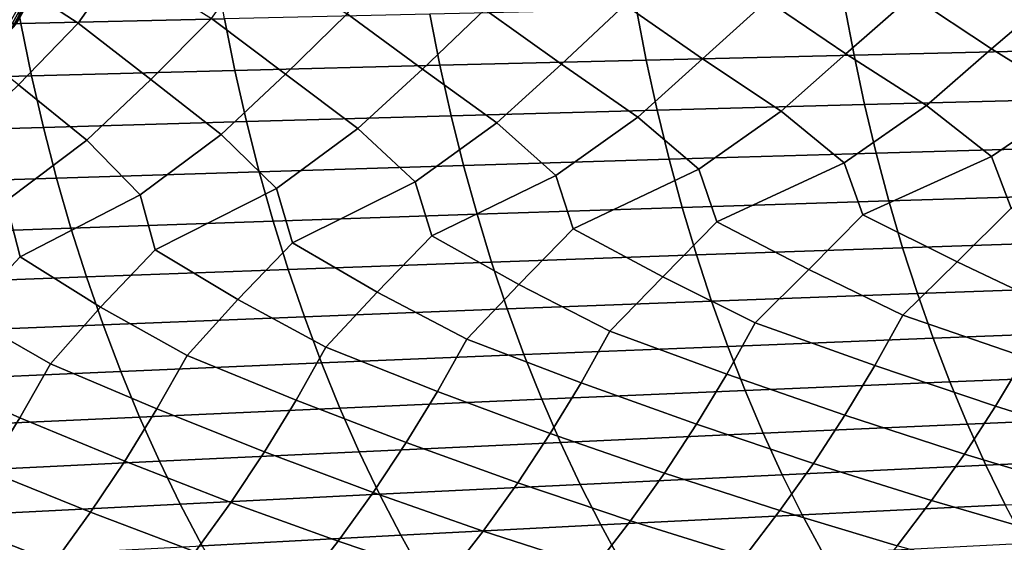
# Model space of a CAD drawing. Header units: metres. Extents: x -240 to 45, y -77 to 27.
# Tile 440 of 656: x -167 to -158, y -9 to -4. Entities that reach past the tile are written whole.
import ezdxf

# ---------------------------------------------------------------- set-up
doc = ezdxf.new("R2010")
doc.units = ezdxf.units.M
doc.layers.add('solid_102011X2', color=7, linetype='CONTINUOUS')

msp = doc.modelspace()

# ---------------------------------------------------------------- linework, layer by layer
at = {"layer": 'solid_102011X2'}
for points in [[(-166.892914, -4.059585, 318.057404), (-167.723358, -3.519461, 316.828766), (-167.391937, -2.935026, 317.03186), (-166.486938, -3.482304, 318.308929)], [(-161.01622, -4.396057, 324.814392), (-161.745834, -3.888045, 323.817383), (-161.338043, -3.335191, 324.041687), (-160.40715, -3.845748, 325.210358)], [(-159.666916, -4.348304, 326.190155), (-160.40715, -3.845748, 325.210358), (-159.998886, -3.298931, 325.428101), (-159.047272, -3.803753, 326.584564)], [(-158.296692, -4.300915, 327.54715), (-159.047272, -3.803753, 326.584564), (-158.638565, -3.262935, 326.795776), (-157.666397, -3.762092, 327.939667)], [(-163.652237, -4.49251, 322.006866), (-164.360474, -3.97341, 320.975067), (-163.953598, -3.408389, 321.212799), (-163.063538, -3.93061, 322.405609)], [(-162.344589, -4.444139, 323.419952), (-163.063538, -3.93061, 322.405609), (-162.656219, -3.371686, 322.636597), (-161.745834, -3.888045, 323.817383)], [(-167.452988, -4.639001, 317.655365), (-168.128922, -4.102902, 316.570221), (-167.723358, -3.519461, 316.828766), (-166.892914, -4.059585, 318.057404)], [(-166.206238, -4.589978, 319.124603), (-166.892914, -4.059585, 318.057404), (-166.486938, -3.482304, 318.308929), (-165.636856, -4.016413, 319.525665)], [(-164.939392, -4.541136, 320.575104), (-165.636856, -4.016413, 319.525665), (-165.230438, -3.445271, 319.770264), (-164.360474, -3.97341, 320.975067)], [(-167.520935, -3.562644, 353.265778), (-169.427155, -3.60213, 351.999786), (-169.335205, -4.106819, 351.880249), (-167.431595, -4.0618, 353.146271)], [(-165.600784, -3.523759, 354.506531), (-167.520935, -3.562644, 353.265778), (-167.431595, -4.0618, 353.146271), (-165.514038, -4.017465, 354.387146)], [(-167.446472, -3.989241, 295.68042), (-167.323273, -3.769424, 295.888641), (-167.332397, -3.806168, 295.934814), (-167.456543, -4.027681, 295.724976)], [(-157.518585, -4.783386, 328.545624), (-158.296692, -4.300915, 327.54715), (-157.666397, -3.762092, 327.939667), (-156.90593, -4.253928, 328.884735)], [(-167.495621, -4.094747, 295.81546), (-167.369812, -3.870278, 296.028107), (-167.397568, -3.896729, 296.073883), (-167.524063, -4.122416, 295.860107)], [(-167.473007, -4.063018, 295.770233), (-167.347977, -3.839946, 295.981537), (-167.369812, -3.870278, 296.028107), (-167.495621, -4.094747, 295.81546)], [(-167.456543, -4.027681, 295.724976), (-167.332397, -3.806168, 295.934814), (-167.347977, -3.839946, 295.981537), (-167.473007, -4.063018, 295.770233)], [(-161.625412, -4.943421, 324.444885), (-162.344589, -4.444139, 323.419952), (-161.745834, -3.888045, 323.817383), (-161.01622, -4.396057, 324.814392)], [(-159.679901, -3.888763, 357.955566), (-161.637955, -3.930927, 356.792114), (-161.54567, -4.407935, 356.65741), (-159.590439, -4.36065, 357.820984)], [(-160.27742, -4.889666, 325.83078), (-161.01622, -4.396057, 324.814392), (-160.40715, -3.845748, 325.210358), (-159.666916, -4.348304, 326.190155)], [(-157.708817, -3.847363, 359.092468), (-159.679901, -3.888763, 357.955566), (-159.590439, -4.36065, 357.820984), (-157.622177, -4.31422, 358.958069)], [(-158.908371, -4.836307, 327.197845), (-159.666916, -4.348304, 326.190155), (-159.047272, -3.803753, 326.584564), (-158.296692, -4.300915, 327.54715)], [(-167.557922, -4.14563, 295.903473), (-167.430862, -3.918924, 296.118195), (-167.469208, -3.936545, 296.160461), (-167.596725, -4.164059, 295.944946)], [(-167.524063, -4.122416, 295.860107), (-167.397568, -3.896729, 296.073883), (-167.430862, -3.918924, 296.118195), (-167.557922, -4.14563, 295.903473)], [(-163.582748, -3.973834, 355.602539), (-165.514038, -4.017465, 354.387146), (-165.416, -4.504982, 354.252197), (-163.48761, -4.456053, 355.467712)], [(-164.258865, -5.051958, 321.61676), (-164.939392, -4.541136, 320.575104), (-164.360474, -3.97341, 320.975067), (-163.652237, -4.49251, 322.006866)], [(-162.952499, -4.997532, 323.040222), (-163.652237, -4.49251, 322.006866), (-163.063538, -3.93061, 322.405609), (-162.344589, -4.444139, 323.419952)], [(-161.637955, -3.930927, 356.792114), (-163.582748, -3.973834, 355.602539), (-163.48761, -4.456053, 355.467712), (-161.54567, -4.407935, 356.65741)], [(-167.431595, -4.0618, 353.146271), (-169.335205, -4.106819, 351.880249), (-169.231277, -4.605184, 351.745148), (-167.330627, -4.5547, 353.011261)], [(-166.810257, -5.161583, 318.713379), (-167.452988, -4.639001, 317.655365), (-166.892914, -4.059585, 318.057404), (-166.206238, -4.589978, 319.124603)], [(-165.514038, -4.017465, 354.387146), (-167.431595, -4.0618, 353.146271), (-167.330627, -4.5547, 353.011261), (-165.416, -4.504982, 354.252197)], [(-165.544708, -5.106655, 320.1745), (-166.206238, -4.589978, 319.124603), (-165.636856, -4.016413, 319.525665), (-164.939392, -4.541136, 320.575104)], [(-159.683212, -5.374777, 326.712006), (-160.27742, -4.889666, 325.83078), (-159.666916, -4.348304, 326.190155), (-158.908371, -4.836307, 327.197845)], [(-157.622177, -4.31422, 358.958069), (-159.590439, -4.36065, 357.820984), (-159.490814, -4.825811, 357.671112), (-157.525665, -4.774422, 358.80835)], [(-158.295349, -5.315851, 328.073059), (-158.908371, -4.836307, 327.197845), (-158.296692, -4.300915, 327.54715), (-157.518585, -4.783386, 328.545624)], [(-161.54567, -4.407935, 356.65741), (-163.48761, -4.456053, 355.467712), (-163.381638, -4.931403, 355.317566), (-161.442886, -4.878146, 356.507416)], [(-162.395767, -5.493987, 323.932648), (-162.952499, -4.997532, 323.040222), (-162.344589, -4.444139, 323.419952), (-161.625412, -4.943421, 324.444885)], [(-161.050049, -5.434171, 325.331787), (-161.625412, -4.943421, 324.444885), (-161.01622, -4.396057, 324.814392), (-160.27742, -4.889666, 325.83078)], [(-159.590439, -4.36065, 357.820984), (-161.54567, -4.407935, 356.65741), (-161.442886, -4.878146, 356.507416), (-159.490814, -4.825811, 357.671112)], [(-165.416, -4.504982, 354.252197), (-167.330627, -4.5547, 353.011261), (-167.218185, -5.04058, 352.860901), (-165.306824, -4.985556, 354.101959)], [(-163.48761, -4.456053, 355.467712), (-165.416, -4.504982, 354.252197), (-165.306824, -4.985556, 354.101959), (-163.381638, -4.931403, 355.317566)], [(-163.720581, -5.554178, 322.514557), (-164.258865, -5.051958, 321.61676), (-163.652237, -4.49251, 322.006866), (-162.952499, -4.997532, 323.040222)], [(-167.330627, -4.5547, 353.011261), (-169.231277, -4.605184, 351.745148), (-169.11554, -5.096451, 351.594696), (-167.218185, -5.04058, 352.860901)], [(-166.308212, -5.675503, 319.621521), (-166.810257, -5.161583, 318.713379), (-166.206238, -4.589978, 319.124603), (-165.544708, -5.106655, 320.1745)], [(-165.024658, -5.614699, 321.077545), (-165.544708, -5.106655, 320.1745), (-164.939392, -4.541136, 320.575104), (-164.258865, -5.051958, 321.61676)], [(-167.571442, -5.736544, 318.146545), (-168.05571, -5.216702, 317.233429), (-167.452988, -4.639001, 317.655365), (-166.810257, -5.161583, 318.713379)], [(-157.525665, -4.774422, 358.80835), (-159.490814, -4.825811, 357.671112), (-159.381195, -5.283535, 357.506226), (-157.419479, -5.227264, 358.643616)], [(-158.112534, -5.800772, 328.550598), (-158.295349, -5.315851, 328.073059), (-157.518585, -4.783386, 328.545624), (-156.886902, -5.25744, 329.414307)], [(-161.442886, -4.878146, 356.507416), (-163.381638, -4.931403, 355.317566), (-163.26503, -5.399155, 355.152344), (-161.329788, -5.340841, 356.342346)], [(-159.490814, -4.825811, 357.671112), (-161.442886, -4.878146, 356.507416), (-161.329788, -5.340841, 356.342346), (-159.381195, -5.283535, 357.506226)], [(-160.880493, -5.929791, 325.822235), (-161.050049, -5.434171, 325.331787), (-160.27742, -4.889666, 325.83078), (-159.683212, -5.374777, 326.712006)], [(-159.506927, -5.865019, 327.196075), (-159.683212, -5.374777, 326.712006), (-158.908371, -4.836307, 327.197845), (-158.295349, -5.315851, 328.073059)], [(-165.306824, -4.985556, 354.101959), (-167.218185, -5.04058, 352.860901), (-167.094437, -5.518697, 352.695404), (-165.186661, -5.45845, 353.936584)], [(-163.381638, -4.931403, 355.317566), (-165.306824, -4.985556, 354.101959), (-165.186661, -5.45845, 353.936584), (-163.26503, -5.399155, 355.152344)], [(-163.564682, -6.060708, 323.017761), (-163.720581, -5.554178, 322.514557), (-162.952499, -4.997532, 323.040222), (-162.395767, -5.493987, 323.932648)], [(-162.233017, -5.995037, 324.429474), (-162.395767, -5.493987, 323.932648), (-161.625412, -4.943421, 324.444885), (-161.050049, -5.434171, 325.331787)], [(-167.218185, -5.04058, 352.860901), (-169.11554, -5.096451, 351.594696), (-168.988159, -5.57987, 351.429108), (-167.094437, -5.518697, 352.695404)], [(-164.875671, -6.126752, 321.587158), (-165.024658, -5.614699, 321.077545), (-164.258865, -5.051958, 321.61676), (-163.720581, -5.554178, 322.514557)], [(-167.436325, -6.259762, 318.669128), (-167.571442, -5.736544, 318.146545), (-166.810257, -5.161583, 318.713379), (-166.308212, -5.675503, 319.621521)], [(-166.166153, -6.19312, 320.137604), (-166.308212, -5.675503, 319.621521), (-165.544708, -5.106655, 320.1745), (-165.024658, -5.614699, 321.077545)], [(-157.419479, -5.227264, 358.643616), (-159.381195, -5.283535, 357.506226), (-159.261734, -5.733114, 357.326477), (-157.303757, -5.672045, 358.464111)], [(-161.329788, -5.340841, 356.342346), (-163.26503, -5.399155, 355.152344), (-163.13797, -5.858589, 354.97229), (-161.206558, -5.795305, 356.162445)], [(-159.381195, -5.283535, 357.506226), (-161.329788, -5.340841, 356.342346), (-161.206558, -5.795305, 356.162445), (-159.261734, -5.733114, 357.326477)], [(-158.61998, -6.307761, 328.391968), (-159.506927, -5.865019, 327.196075), (-158.295349, -5.315851, 328.073059), (-158.112534, -5.800772, 328.550598)], [(-165.186661, -5.45845, 353.936584), (-167.094437, -5.518697, 352.695404), (-166.95961, -5.988313, 352.515076), (-165.05574, -5.922935, 353.756378)], [(-163.26503, -5.399155, 355.152344), (-165.186661, -5.45845, 353.936584), (-165.05574, -5.922935, 353.756378), (-163.13797, -5.858589, 354.97229)], [(-161.390289, -6.448199, 325.649078), (-162.233017, -5.995037, 324.429474), (-161.050049, -5.434171, 325.331787), (-160.880493, -5.929791, 325.822235)], [(-160.01561, -6.377701, 327.030151), (-160.880493, -5.929791, 325.822235), (-159.683212, -5.374777, 326.712006), (-159.506927, -5.865019, 327.196075)], [(-167.094437, -5.518697, 352.695404), (-168.988159, -5.57987, 351.429108), (-168.849365, -6.054694, 351.248657), (-166.95961, -5.988313, 352.515076)], [(-164.076767, -6.590658, 322.829834), (-164.875671, -6.126752, 321.587158), (-163.720581, -5.554178, 322.514557), (-163.564682, -6.060708, 323.017761)], [(-162.743958, -6.519203, 324.248993), (-163.564682, -6.060708, 323.017761), (-162.395767, -5.493987, 323.932648), (-162.233017, -5.995037, 324.429474)], [(-165.388885, -6.662508, 321.391663), (-166.166153, -6.19312, 320.137604), (-165.024658, -5.614699, 321.077545), (-164.875671, -6.126752, 321.587158)], [(-167.951843, -6.80718, 318.458252), (-168.686447, -6.326638, 317.181671), (-167.571442, -5.736544, 318.146545), (-167.436325, -6.259762, 318.669128)], [(-166.680527, -6.734701, 319.934479), (-167.436325, -6.259762, 318.669128), (-166.308212, -5.675503, 319.621521), (-166.166153, -6.19312, 320.137604)], [(-159.261734, -5.733114, 357.326477), (-161.206558, -5.795305, 356.162445), (-161.073349, -6.240831, 355.967987), (-159.132614, -6.173849, 357.132233)], [(-157.303757, -5.672045, 358.464111), (-159.261734, -5.733114, 357.326477), (-159.132614, -6.173849, 357.132233), (-157.17868, -6.108074, 358.27005)], [(-161.206558, -5.795305, 356.162445), (-163.13797, -5.858589, 354.97229), (-163.000626, -6.308988, 354.777649), (-161.073349, -6.240831, 355.967987)], [(-157.72287, -6.732829, 329.595703), (-158.61998, -6.307761, 328.391968), (-158.112534, -5.800772, 328.550598), (-157.203842, -6.238436, 329.733856)], [(-165.05574, -5.922935, 353.756378), (-166.95961, -5.988313, 352.515076), (-166.813858, -6.448699, 352.32016), (-164.914215, -6.378288, 353.561615)], [(-163.13797, -5.858589, 354.97229), (-165.05574, -5.922935, 353.756378), (-164.914215, -6.378288, 353.561615), (-163.000626, -6.308988, 354.777649)], [(-160.519775, -6.882314, 326.895447), (-161.390289, -6.448199, 325.649078), (-160.880493, -5.929791, 325.822235), (-160.01561, -6.377701, 327.030151)], [(-159.1315, -6.80725, 328.255371), (-160.01561, -6.377701, 327.030151), (-159.506927, -5.865019, 327.196075), (-158.61998, -6.307761, 328.391968)], [(-166.95961, -5.988313, 352.515076), (-168.849365, -6.054694, 351.248657), (-168.699341, -6.520185, 351.05365), (-166.813858, -6.448699, 352.32016)], [(-161.887299, -6.957963, 325.516449), (-162.743958, -6.519203, 324.248993), (-162.233017, -5.995037, 324.429474), (-161.390289, -6.448199, 325.649078)], [(-163.234085, -7.034141, 324.118591), (-164.076767, -6.590658, 322.829834), (-163.564682, -6.060708, 323.017761), (-162.743958, -6.519203, 324.248993)], [(-157.17868, -6.108074, 358.27005), (-159.132614, -6.173849, 357.132233), (-158.994034, -6.605067, 356.923767), (-157.044434, -6.534687, 358.061829)], [(-165.866089, -7.187849, 321.266174), (-166.680527, -6.734701, 319.934479), (-166.166153, -6.19312, 320.137604), (-165.388885, -6.662508, 321.391663)], [(-164.560287, -7.110788, 322.701813), (-165.388885, -6.662508, 321.391663), (-164.875671, -6.126752, 321.587158), (-164.076767, -6.590658, 322.829834)], [(-159.132614, -6.173849, 357.132233), (-161.073349, -6.240831, 355.967987), (-160.930374, -6.676739, 355.759308), (-158.994034, -6.605067, 356.923767)], [(-167.151642, -7.265265, 319.811646), (-167.951843, -6.80718, 318.458252), (-167.436325, -6.259762, 318.669128), (-166.680527, -6.734701, 319.934479)], [(-161.073349, -6.240831, 355.967987), (-163.000626, -6.308988, 354.777649), (-162.853226, -6.749667, 354.568787), (-160.930374, -6.676739, 355.759308)], [(-164.914215, -6.378288, 353.561615), (-166.813858, -6.448699, 352.32016), (-166.65744, -6.89915, 352.110962), (-164.762329, -6.823816, 353.35257)], [(-163.000626, -6.308988, 354.777649), (-164.914215, -6.378288, 353.561615), (-164.762329, -6.823816, 353.35257), (-162.853226, -6.749667, 354.568787)], [(-159.394745, -7.283895, 328.384491), (-160.519775, -6.882314, 326.895447), (-160.01561, -6.377701, 327.030151), (-159.1315, -6.80725, 328.255371)], [(-157.981964, -7.204235, 329.726562), (-159.1315, -6.80725, 328.255371), (-158.61998, -6.307761, 328.391968), (-157.72287, -6.732829, 329.595703)], [(-166.813858, -6.448699, 352.32016), (-168.699341, -6.520185, 351.05365), (-168.53833, -6.975634, 350.84433), (-166.65744, -6.89915, 352.110962)], [(-160.787155, -7.364242, 327.022766), (-161.887299, -6.957963, 325.516449), (-161.390289, -6.448199, 325.649078), (-160.519775, -6.882314, 326.895447)], [(-162.158844, -7.445216, 325.641937), (-163.234085, -7.034141, 324.118591), (-162.743958, -6.519203, 324.248993), (-161.887299, -6.957963, 325.516449)], [(-157.044434, -6.534687, 358.061829), (-158.994034, -6.605067, 356.923767), (-158.846207, -7.026102, 356.701385), (-156.901245, -6.951221, 357.839691)], [(-164.840302, -7.608798, 322.823395), (-165.866089, -7.187849, 321.266174), (-165.388885, -6.662508, 321.391663), (-164.560287, -7.110788, 322.701813)], [(-163.509842, -7.526755, 324.242126), (-164.560287, -7.110788, 322.701813), (-164.076767, -6.590658, 322.829834), (-163.234085, -7.034141, 324.118591)], [(-158.994034, -6.605067, 356.923767), (-160.930374, -6.676739, 355.759308), (-160.777878, -7.102356, 355.536713), (-158.846207, -7.026102, 356.701385)], [(-166.150375, -7.691284, 321.385712), (-167.151642, -7.265265, 319.811646), (-166.680527, -6.734701, 319.934479), (-165.866089, -7.187849, 321.266174)], [(-162.853226, -6.749667, 354.568787), (-164.762329, -6.823816, 353.35257), (-164.600311, -7.258829, 353.129578), (-162.695999, -7.179944, 354.345978)], [(-160.930374, -6.676739, 355.759308), (-162.853226, -6.749667, 354.568787), (-162.695999, -7.179944, 354.345978), (-160.777878, -7.102356, 355.536713)], [(-167.440201, -7.774151, 319.929077), (-168.417114, -7.34298, 318.338257), (-167.951843, -6.80718, 318.458252), (-167.151642, -7.265265, 319.811646)], [(-164.762329, -6.823816, 353.35257), (-166.65744, -6.89915, 352.110962), (-166.490585, -7.338972, 351.887817), (-164.600311, -7.258829, 353.129578)], [(-159.1315, -6.80725, 328.255371), (-157.981964, -7.204235, 329.726562), (-158.258163, -7.665403, 329.866608), (-159.394745, -7.283895, 328.384491)], [(-166.65744, -6.89915, 352.110962), (-168.53833, -6.975634, 350.84433), (-168.366592, -7.420336, 350.621033), (-166.490585, -7.338972, 351.887817)], [(-160.519775, -6.882314, 326.895447), (-159.394745, -7.283895, 328.384491), (-159.675339, -7.750194, 328.522644), (-160.787155, -7.364242, 327.022766)], [(-163.234085, -7.034141, 324.118591), (-162.158844, -7.445216, 325.641937), (-162.448349, -7.921906, 325.776215), (-163.509842, -7.526755, 324.242126)], [(-161.887299, -6.957963, 325.516449), (-160.787155, -7.364242, 327.022766), (-161.072189, -7.835716, 327.159027), (-162.158844, -7.445216, 325.641937)], [(-158.846207, -7.026102, 356.701385), (-160.777878, -7.102356, 355.536713), (-160.616058, -7.517017, 355.300507), (-158.689362, -7.436297, 356.465424)], [(-156.901245, -6.951221, 357.839691), (-158.846207, -7.026102, 356.701385), (-158.689362, -7.436297, 356.465424), (-156.749329, -7.357028, 357.604004)], [(-164.560287, -7.110788, 322.701813), (-163.509842, -7.526755, 324.242126), (-163.803848, -8.008697, 324.37439), (-164.840302, -7.608798, 322.823395)], [(-160.777878, -7.102356, 355.536713), (-162.695999, -7.179944, 354.345978), (-162.52916, -7.599148, 354.109558), (-160.616058, -7.517017, 355.300507)], [(-165.866089, -7.187849, 321.266174), (-164.840302, -7.608798, 322.823395), (-165.138855, -8.096024, 322.953522), (-166.150375, -7.691284, 321.385712)], [(-162.695999, -7.179944, 354.345978), (-164.600311, -7.258829, 353.129578), (-164.428406, -7.682649, 352.892975), (-162.52916, -7.599148, 354.109558)], [(-157.981964, -7.204235, 329.726562), (-156.821091, -7.581409, 331.190277), (-157.109283, -8.026677, 331.341217), (-158.258163, -7.665403, 329.866608)], [(-167.151642, -7.265265, 319.811646), (-166.150375, -7.691284, 321.385712), (-166.453491, -8.183824, 321.513672), (-167.440201, -7.774151, 319.929077)], [(-164.600311, -7.258829, 353.129578), (-166.490585, -7.338972, 351.887817), (-166.313553, -7.767479, 351.651062), (-164.428406, -7.682649, 352.892975)], [(-159.394745, -7.283895, 328.384491), (-158.258163, -7.665403, 329.866608), (-158.551041, -8.115641, 330.015625), (-159.675339, -7.750194, 328.522644)], [(-168.417114, -7.34298, 318.338257), (-167.440201, -7.774151, 319.929077), (-167.747894, -8.272031, 320.05484), (-168.709946, -7.857339, 318.453552)], [(-166.490585, -7.338972, 351.887817), (-168.366592, -7.420336, 350.621033), (-168.184357, -7.853598, 350.384125), (-166.313553, -7.767479, 351.651062)], [(-160.787155, -7.364242, 327.022766), (-159.675339, -7.750194, 328.522644), (-159.972916, -8.205447, 328.669708), (-161.072189, -7.835716, 327.159027)], [(-156.749329, -7.357028, 357.604004), (-158.689362, -7.436297, 356.465424), (-158.523758, -7.835028, 356.216278), (-156.588898, -7.751491, 357.355103)], [(-162.158844, -7.445216, 325.641937), (-161.072189, -7.835716, 327.159027), (-161.374481, -8.296028, 327.304047), (-162.448349, -7.921906, 325.776215)], [(-158.689362, -7.436297, 356.465424), (-160.616058, -7.517017, 355.300507), (-160.445206, -7.920093, 355.051086), (-158.523758, -7.835028, 356.216278)], [(-163.509842, -7.526755, 324.242126), (-162.448349, -7.921906, 325.776215), (-162.755386, -8.387316, 325.919189), (-163.803848, -8.008697, 324.37439)], [(-160.616058, -7.517017, 355.300507), (-162.52916, -7.599148, 354.109558), (-162.353012, -8.006641, 353.859924), (-160.445206, -7.920093, 355.051086)], [(-164.428406, -7.682649, 352.892975), (-166.313553, -7.767479, 351.651062), (-166.126602, -8.184019, 351.401031), (-164.246887, -8.094631, 352.643127)], [(-164.840302, -7.608798, 322.823395), (-163.803848, -8.008697, 324.37439), (-164.115707, -8.47924, 324.515167), (-165.138855, -8.096024, 322.953522)], [(-162.52916, -7.599148, 354.109558), (-164.428406, -7.682649, 352.892975), (-164.246887, -8.094631, 352.643127), (-162.353012, -8.006641, 353.859924)], [(-158.258163, -7.665403, 329.866608), (-157.109283, -8.026677, 331.341217), (-157.413452, -8.460466, 331.501068), (-158.551041, -8.115641, 330.015625)], [(-166.313553, -7.767479, 351.651062), (-168.184357, -7.853598, 350.384125), (-167.991928, -8.274761, 350.133942), (-166.126602, -8.184019, 351.401031)], [(-167.440201, -7.774151, 319.929077), (-166.453491, -8.183824, 321.513672), (-166.775024, -8.66473, 321.649933), (-167.747894, -8.272031, 320.05484)], [(-166.150375, -7.691284, 321.385712), (-165.138855, -8.096024, 322.953522), (-165.455536, -8.571734, 323.092072), (-166.453491, -8.183824, 321.513672)], [(-159.675339, -7.750194, 328.522644), (-158.551041, -8.115641, 330.015625), (-158.860168, -8.554279, 330.173431), (-159.972916, -8.205447, 328.669708)], [(-156.588898, -7.751491, 357.355103), (-158.523758, -7.835028, 356.216278), (-158.349625, -8.221677, 355.954315), (-156.420227, -8.133998, 357.093445)], [(-161.072189, -7.835716, 327.159027), (-159.972916, -8.205447, 328.669708), (-160.287033, -8.648979, 328.825439), (-161.374481, -8.296028, 327.304047)], [(-158.523758, -7.835028, 356.216278), (-160.445206, -7.920093, 355.051086), (-160.265564, -8.310957, 354.788849), (-158.349625, -8.221677, 355.954315)], [(-162.448349, -7.921906, 325.776215), (-161.374481, -8.296028, 327.304047), (-161.693588, -8.744496, 327.457672), (-162.755386, -8.387316, 325.919189)], [(-160.445206, -7.920093, 355.051086), (-162.353012, -8.006641, 353.859924), (-162.167786, -8.401793, 353.597443), (-160.265564, -8.310957, 354.788849)], [(-162.353012, -8.006641, 353.859924), (-164.246887, -8.094631, 352.643127), (-164.05603, -8.494138, 352.380432), (-162.167786, -8.401793, 353.597443)], [(-163.803848, -8.008697, 324.37439), (-162.755386, -8.387316, 325.919189), (-163.079544, -8.840757, 326.070618), (-164.115707, -8.47924, 324.515167)], [(-164.246887, -8.094631, 352.643127), (-166.126602, -8.184019, 351.401031), (-165.930054, -8.587946, 351.138153), (-164.05603, -8.494138, 352.380432)], [(-165.138855, -8.096024, 322.953522), (-164.115707, -8.47924, 324.515167), (-164.444946, -8.937692, 324.664337), (-165.455536, -8.571734, 323.092072)], [(-158.551041, -8.115641, 330.015625), (-157.413452, -8.460466, 331.501068), (-157.733444, -8.882133, 331.669403), (-158.860168, -8.554279, 330.173431)], [(-158.349625, -8.221677, 355.954315), (-158.167236, -8.595639, 355.679901), (-156.243561, -8.50395, 356.819366), (-156.420227, -8.133998, 357.093445)], [(-166.126602, -8.184019, 351.401031), (-167.991928, -8.274761, 350.133942), (-167.789612, -8.683172, 349.870911), (-165.930054, -8.587946, 351.138153)], [(-166.453491, -8.183824, 321.513672), (-165.455536, -8.571734, 323.092072), (-165.789886, -9.035227, 323.238892), (-166.775024, -8.66473, 321.649933)], [(-159.972916, -8.205447, 328.669708), (-158.860168, -8.554279, 330.173431), (-159.185379, -8.980666, 330.33963), (-160.287033, -8.648979, 328.825439)], [(-160.265564, -8.310957, 354.788849), (-160.077393, -8.689, 354.514191), (-158.167236, -8.595639, 355.679901), (-158.349625, -8.221677, 355.954315)], [(-167.747894, -8.272031, 320.05484), (-166.775024, -8.66473, 321.649933), (-167.114517, -9.133291, 321.794312), (-168.07428, -8.758159, 320.188751)], [(-162.167786, -8.401793, 353.597443), (-161.973785, -8.783984, 353.32251), (-160.077393, -8.689, 354.514191), (-160.265564, -8.310957, 354.788849)], [(-161.374481, -8.296028, 327.304047), (-160.287033, -8.648979, 328.825439), (-160.617493, -9.080131, 328.989471), (-161.693588, -8.744496, 327.457672)], [(-162.167786, -8.401793, 353.597443), (-164.05603, -8.494138, 352.380432), (-163.856125, -8.880544, 352.105255), (-161.973785, -8.783984, 353.32251)], [(-162.755386, -8.387316, 325.919189), (-161.693588, -8.744496, 327.457672), (-162.029312, -9.180452, 327.619476), (-163.079544, -8.840757, 326.070618)], [(-164.05603, -8.494138, 352.380432), (-165.930054, -8.587946, 351.138153), (-165.724167, -8.97863, 350.862793), (-163.856125, -8.880544, 352.105255)], [(-164.115707, -8.47924, 324.515167), (-163.079544, -8.840757, 326.070618), (-163.420578, -9.281556, 326.230103), (-164.444946, -8.937692, 324.664337)], [(-165.930054, -8.587946, 351.138153), (-167.789612, -8.683172, 349.870911), (-167.577682, -9.078194, 349.595398), (-165.724167, -8.97863, 350.862793)], [(-165.455536, -8.571734, 323.092072), (-164.444946, -8.937692, 324.664337), (-164.791351, -9.383368, 324.821411), (-165.789886, -9.035227, 323.238892)], [(-160.077393, -8.689, 354.514191), (-159.881012, -9.053648, 354.227509), (-157.976883, -8.956347, 355.393524), (-158.167236, -8.595639, 355.679901)], [(-158.860168, -8.554279, 330.173431), (-157.733444, -8.882133, 331.669403), (-158.06929, -9.291061, 331.84552), (-159.185379, -8.980666, 330.33963)], [(-166.775024, -8.66473, 321.649933), (-165.789886, -9.035227, 323.238892), (-166.141693, -9.485811, 323.393494), (-167.114517, -9.133291, 321.794312)], [(-161.973785, -8.783984, 353.32251), (-161.771301, -9.152637, 353.035553), (-159.881012, -9.053648, 354.227509), (-160.077393, -8.689, 354.514191)], [(-160.287033, -8.648979, 328.825439), (-159.185379, -8.980666, 330.33963), (-159.526718, -9.39418, 330.513519), (-160.617493, -9.080131, 328.989471)], [(-168.07428, -8.758159, 320.188751), (-167.114517, -9.133291, 321.794312), (-167.471741, -9.588812, 321.946411), (-168.41893, -9.231814, 320.330688)], [(-163.856125, -8.880544, 352.105255), (-163.647476, -9.253263, 351.818085), (-161.771301, -9.152637, 353.035553), (-161.973785, -8.783984, 353.32251)], [(-161.693588, -8.744496, 327.457672), (-160.617493, -9.080131, 328.989471), (-160.964325, -9.498273, 329.161072), (-162.029312, -9.180452, 327.619476)], [(-163.856125, -8.880544, 352.105255), (-165.724167, -8.97863, 350.862793), (-165.509293, -9.355477, 350.575409), (-163.647476, -9.253263, 351.818085)], [(-163.079544, -8.840757, 326.070618), (-162.029312, -9.180452, 327.619476), (-162.381683, -9.603263, 327.788727), (-163.420578, -9.281556, 326.230103)], [(-164.444946, -8.937692, 324.664337), (-163.420578, -9.281556, 326.230103), (-163.778534, -9.709071, 326.396912), (-164.791351, -9.383368, 324.821411)]]:
    msp.add_3dface(points, dxfattribs=at)

doc.saveas('drawing.dxf')
